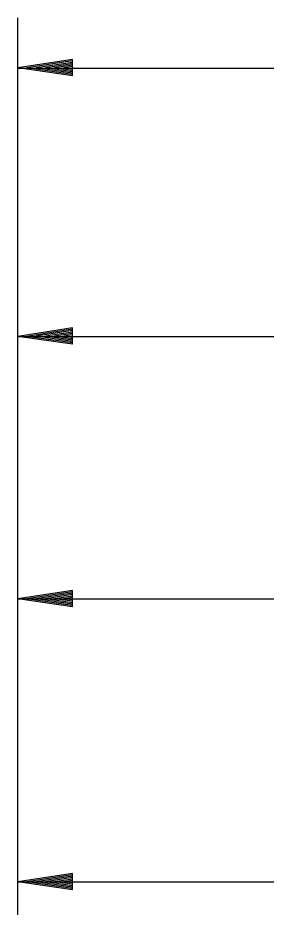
# Model space of a CAD drawing. Extents: x 1364961 to 1365294, y 367927 to 368034.
# Drawn here: x 1365028.01 to 1365030.74, y 368004.17 to 368013.96 of the extents above; entities that cross this region are included whole.
import ezdxf

# ---------------------------------------------------------------- set-up
doc = ezdxf.new("R2010")
doc.units = 0
doc.layers.add('Default', color=7, linetype='Continuous')

msp = doc.modelspace()

# ---------------------------------------------------------------- linework, layer by layer
at = {"layer": 'Default'}
for p, q in [((1365028.0053, 368000.3974), (1365028.0053, 368013.9558)), ((1365028.6053, 368013.4956), (1365028.0053, 368013.4056)), ((1365028.6053, 368013.4806), (1365028.1053, 368013.4056)), ((1365028.6053, 368013.3156), (1365028.6053, 368013.4956)), ((1365028.6053, 368013.3156), (1365028.0053, 368013.4056)), ((1365028.0053, 368013.4035), (1365065.9772, 368013.4035)), ((1365028.6053, 368013.3306), (1365028.1053, 368013.4056)), ((1365028.6053, 368013.4656), (1365028.2083, 368013.4056)), ((1365028.6053, 368013.3456), (1365028.2083, 368013.4056)), ((1365028.6053, 368013.4506), (1365028.3083, 368013.4056)), ((1365028.6053, 368013.3606), (1365028.3083, 368013.4056)), ((1365028.6053, 368013.4346), (1365028.4103, 368013.4056)), ((1365028.6053, 368013.3766), (1365028.4103, 368013.4056)), ((1365028.6053, 368013.4196), (1365028.5103, 368013.4056)), ((1365028.6053, 368013.3916), (1365028.5103, 368013.4056)), ((1365028.6048, 368010.5443), (1365028.0053, 368010.4511)), ((1365028.6057, 368010.3643), (1365028.6048, 368010.5443)), ((1365028.6057, 368010.3643), (1365028.0053, 368010.4511)), ((1365028.0053, 368010.4511), (1365065.9772, 368010.449)), ((1365028.6048, 368010.5293), (1365028.1053, 368010.4516)), ((1365028.6057, 368010.3793), (1365028.1053, 368010.4516)), ((1365028.6049, 368010.5143), (1365028.2083, 368010.4522)), ((1365028.6056, 368010.3943), (1365028.2083, 368010.4522)), ((1365028.605, 368010.4993), (1365028.3083, 368010.4527)), ((1365028.6055, 368010.4093), (1365028.3083, 368010.4527)), ((1365028.6051, 368010.4833), (1365028.4103, 368010.4533)), ((1365028.6054, 368010.4253), (1365028.4103, 368010.4533)), ((1365028.6052, 368010.4683), (1365028.5103, 368010.4538)), ((1365028.6053, 368010.4403), (1365028.5103, 368010.4538)), ((1365028.6053, 368007.6559), (1365028.0053, 368007.5659)), ((1365028.6053, 368007.6409), (1365028.1053, 368007.5659)), ((1365028.6053, 368007.6259), (1365028.2083, 368007.5659)), ((1365028.6053, 368007.6109), (1365028.3083, 368007.5659)), ((1365028.6053, 368007.4759), (1365028.6053, 368007.6559)), ((1365028.0053, 368007.5659), (1365065.9772, 368007.5659)), ((1365028.6053, 368007.4759), (1365028.0053, 368007.5659)), ((1365028.6053, 368007.4909), (1365028.1053, 368007.5659)), ((1365028.6053, 368007.5059), (1365028.2083, 368007.5659)), ((1365028.6053, 368007.5209), (1365028.3083, 368007.5659)), ((1365028.6053, 368007.5949), (1365028.4103, 368007.5659)), ((1365028.6053, 368007.5369), (1365028.4103, 368007.5659)), ((1365028.6053, 368007.5799), (1365028.5103, 368007.5659)), ((1365028.6053, 368007.5519), (1365028.5103, 368007.5659)), ((1365028.6048, 368004.5428), (1365028.0053, 368004.4496)), ((1365028.6048, 368004.5278), (1365028.1053, 368004.4501)), ((1365028.6049, 368004.5128), (1365028.2083, 368004.4507)), ((1365028.605, 368004.4978), (1365028.3083, 368004.4512)), ((1365028.6051, 368004.4818), (1365028.4103, 368004.4517)), ((1365028.6057, 368004.3628), (1365028.6048, 368004.5428)), ((1365028.0053, 368004.4496), (1365031.4536, 368004.4496)), ((1365028.6057, 368004.3628), (1365028.0053, 368004.4496)), ((1365028.6057, 368004.3778), (1365028.1053, 368004.4501)), ((1365028.6056, 368004.3928), (1365028.2083, 368004.4507)), ((1365028.6055, 368004.4078), (1365028.3083, 368004.4512)), ((1365028.6054, 368004.4238), (1365028.4103, 368004.4517)), ((1365028.6052, 368004.4668), (1365028.5103, 368004.4523)), ((1365028.6053, 368004.4388), (1365028.5103, 368004.4523))]:
    msp.add_line(p, q, dxfattribs=at)

doc.saveas('drawing.dxf')
